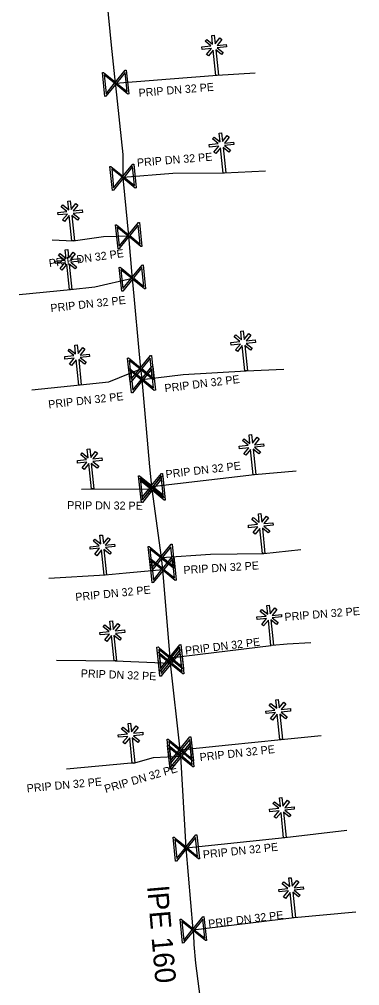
# Model space of a CAD drawing. Extents: x -643544 to -637295, y -1119190 to -1111715.
# Drawn here: x -641025.8 to -641004.5, y -1114491.5 to -1114431.1 of the extents above; entities that cross this region are included whole.
import ezdxf

# ---------------------------------------------------------------- set-up
doc = ezdxf.new("R2010")
doc.units = 0
for name, color, linetype in [('VP Popis přípojky', 7, 'Continuous'), ('VP Přípojka', 7, 'Continuous'), ('VP Změna materiálu', 7, 'Continuous'), ('VP Řad', 7, 'Continuous'), ('VP Řad - popis', 7, 'Continuous'), ('VP Šoupě', 7, 'Continuous')]:
    doc.layers.add(name, color=color, linetype=linetype)

msp = doc.modelspace()

# ---------------------------------------------------------------- linework, layer by layer
at = {"layer": 'VP Přípojka'}
for points in [[(-641019.74, -1114435.109), (-641016.33, -1114434.83), (-641013.4, -1114434.61)], [(-641013.4, -1114434.61), (-641011.022, -1114434.455)], [(-641019.27, -1114440.98), (-641016.17, -1114440.73), (-641012.94, -1114440.71)], [(-641012.94, -1114440.71), (-641010.383, -1114440.577)], [(-641022.39, -1114444.95), (-641020.5, -1114444.69), (-641018.92, -1114444.63)], [(-641023.707, -1114444.897), (-641022.39, -1114444.95)], [(-641022.55, -1114447.99), (-641021.03, -1114447.82), (-641018.69, -1114447.28)], [(-641025.75, -1114448.307), (-641022.55, -1114447.99)], [(-641021.96, -1114453.95), (-641020.17, -1114453.75), (-641018.17, -1114452.94)], [(-641018.08, -1114453.62), (-641015.51, -1114453.3), (-641011.59, -1114453.07)], [(-641011.59, -1114453.07), (-641009.235, -1114452.963)], [(-641024.965, -1114454.268), (-641021.96, -1114453.95)], [(-641017.48, -1114460.3), (-641011.07, -1114459.55)], [(-641011.07, -1114459.55), (-641008.472, -1114459.308)], [(-641021.868, -1114460.461), (-641021.17, -1114460.44)], [(-641021.17, -1114460.44), (-641017.46, -1114460.47)], [(-641016.88, -1114464.72), (-641013.82, -1114464.53), (-641010.49, -1114464.48)], [(-641010.49, -1114464.48), (-641008.171, -1114464.224)], [(-641023.912, -1114466.029), (-641020.38, -1114465.82)], [(-641020.38, -1114465.82), (-641019.08, -1114465.69), (-641016.78, -1114465.48)], [(-641009.96, -1114470.21), (-641009.026, -1114470.113), (-641007.544, -1114470.031)], [(-641016.33, -1114470.99), (-641010.02, -1114470.23)], [(-641023.425, -1114471.14), (-641019.76, -1114471.18)], [(-641019.76, -1114471.18), (-641016.3, -1114471.32)], [(-641009.4, -1114476.09), (-641006.905, -1114475.838)], [(-641015.7, -1114476.75), (-641012.69, -1114476.42), (-641009.4, -1114476.09)], [(-641018.62, -1114477.57), (-641017.38, -1114477.21), (-641015.67, -1114477.13)], [(-641018.62, -1114477.57), (-641018.769, -1114477.571), (-641022.806, -1114477.949)], [(-641009.17, -1114482.22), (-641005.299, -1114481.766)], [(-641015.33, -1114482.87), (-641009.17, -1114482.22)], [(-641008.59, -1114487.22), (-641004.729, -1114486.857)], [(-641014.887, -1114487.983), (-641008.59, -1114487.22)]]:
    msp.add_lwpolyline(points, dxfattribs=at)
at = {"layer": 'VP Změna materiálu'}
for points in [[(-641013.678, -1114432.668), (-641013.734, -1114432.131), (-641013.579, -1114432.115), (-641013.523, -1114432.647), (-641013.229, -1114432.282), (-641013.108, -1114432.382), (-641013.4, -1114432.743), (-641012.827, -1114432.684), (-641012.811, -1114432.839), (-641013.394, -1114432.9), (-641013.025, -1114433.198), (-641013.123, -1114433.318), (-641013.484, -1114433.027), (-641013.32, -1114434.602), (-641013.475, -1114434.618), (-641013.64, -1114433.038), (-641013.936, -1114433.405), (-641014.057, -1114433.306), (-641013.759, -1114432.938), (-641014.341, -1114432.998), (-641014.357, -1114432.843), (-641013.785, -1114432.783), (-641014.145, -1114432.491), (-641014.047, -1114432.37), (-641013.678, -1114432.668)], [(-641013.218, -1114438.768), (-641013.274, -1114438.231), (-641013.119, -1114438.215), (-641013.063, -1114438.747), (-641012.769, -1114438.382), (-641012.648, -1114438.482), (-641012.94, -1114438.843), (-641012.367, -1114438.784), (-641012.351, -1114438.939), (-641012.934, -1114439), (-641012.565, -1114439.298), (-641012.663, -1114439.418), (-641013.024, -1114439.127), (-641012.86, -1114440.702), (-641013.015, -1114440.718), (-641013.18, -1114439.138), (-641013.476, -1114439.505), (-641013.597, -1114439.406), (-641013.299, -1114439.038), (-641013.881, -1114439.098), (-641013.897, -1114438.943), (-641013.325, -1114438.883), (-641013.685, -1114438.591), (-641013.587, -1114438.47), (-641013.218, -1114438.768)], [(-641022.668, -1114443.008), (-641022.724, -1114442.471), (-641022.569, -1114442.455), (-641022.513, -1114442.987), (-641022.219, -1114442.622), (-641022.098, -1114442.722), (-641022.39, -1114443.083), (-641021.817, -1114443.024), (-641021.801, -1114443.179), (-641022.384, -1114443.24), (-641022.015, -1114443.538), (-641022.113, -1114443.658), (-641022.474, -1114443.367), (-641022.31, -1114444.942), (-641022.465, -1114444.958), (-641022.63, -1114443.378), (-641022.926, -1114443.745), (-641023.047, -1114443.646), (-641022.749, -1114443.278), (-641023.331, -1114443.338), (-641023.347, -1114443.183), (-641022.775, -1114443.123), (-641023.135, -1114442.831), (-641023.037, -1114442.71), (-641022.668, -1114443.008)], [(-641022.828, -1114446.048), (-641022.884, -1114445.511), (-641022.729, -1114445.495), (-641022.673, -1114446.027), (-641022.379, -1114445.662), (-641022.258, -1114445.762), (-641022.55, -1114446.123), (-641021.977, -1114446.064), (-641021.961, -1114446.219), (-641022.544, -1114446.28), (-641022.175, -1114446.578), (-641022.273, -1114446.698), (-641022.634, -1114446.407), (-641022.47, -1114447.982), (-641022.625, -1114447.998), (-641022.79, -1114446.418), (-641023.086, -1114446.785), (-641023.207, -1114446.686), (-641022.909, -1114446.318), (-641023.491, -1114446.378), (-641023.507, -1114446.223), (-641022.935, -1114446.163), (-641023.295, -1114445.871), (-641023.197, -1114445.75), (-641022.828, -1114446.048)], [(-641011.868, -1114451.128), (-641011.924, -1114450.591), (-641011.769, -1114450.575), (-641011.713, -1114451.107), (-641011.419, -1114450.742), (-641011.298, -1114450.842), (-641011.59, -1114451.203), (-641011.017, -1114451.144), (-641011.001, -1114451.299), (-641011.584, -1114451.36), (-641011.215, -1114451.658), (-641011.313, -1114451.778), (-641011.674, -1114451.487), (-641011.51, -1114453.062), (-641011.665, -1114453.078), (-641011.83, -1114451.498), (-641012.126, -1114451.865), (-641012.247, -1114451.766), (-641011.949, -1114451.398), (-641012.531, -1114451.458), (-641012.547, -1114451.303), (-641011.975, -1114451.243), (-641012.335, -1114450.951), (-641012.237, -1114450.83), (-641011.868, -1114451.128)], [(-641022.238, -1114452.008), (-641022.294, -1114451.471), (-641022.139, -1114451.455), (-641022.083, -1114451.987), (-641021.789, -1114451.622), (-641021.668, -1114451.722), (-641021.96, -1114452.083), (-641021.387, -1114452.024), (-641021.371, -1114452.179), (-641021.954, -1114452.24), (-641021.585, -1114452.538), (-641021.683, -1114452.658), (-641022.044, -1114452.367), (-641021.88, -1114453.942), (-641022.035, -1114453.958), (-641022.2, -1114452.378), (-641022.496, -1114452.745), (-641022.617, -1114452.646), (-641022.319, -1114452.278), (-641022.901, -1114452.338), (-641022.917, -1114452.183), (-641022.345, -1114452.123), (-641022.705, -1114451.831), (-641022.607, -1114451.71), (-641022.238, -1114452.008)], [(-641011.348, -1114457.608), (-641011.404, -1114457.071), (-641011.249, -1114457.055), (-641011.193, -1114457.587), (-641010.899, -1114457.222), (-641010.778, -1114457.322), (-641011.07, -1114457.683), (-641010.497, -1114457.624), (-641010.481, -1114457.779), (-641011.064, -1114457.84), (-641010.695, -1114458.138), (-641010.793, -1114458.258), (-641011.154, -1114457.967), (-641010.99, -1114459.542), (-641011.145, -1114459.558), (-641011.31, -1114457.978), (-641011.606, -1114458.345), (-641011.727, -1114458.246), (-641011.429, -1114457.878), (-641012.011, -1114457.938), (-641012.027, -1114457.783), (-641011.455, -1114457.723), (-641011.815, -1114457.431), (-641011.717, -1114457.31), (-641011.348, -1114457.608)], [(-641021.448, -1114458.498), (-641021.504, -1114457.961), (-641021.349, -1114457.945), (-641021.293, -1114458.477), (-641020.999, -1114458.112), (-641020.878, -1114458.212), (-641021.17, -1114458.573), (-641020.597, -1114458.514), (-641020.581, -1114458.669), (-641021.164, -1114458.73), (-641020.795, -1114459.028), (-641020.893, -1114459.148), (-641021.254, -1114458.857), (-641021.09, -1114460.432), (-641021.245, -1114460.448), (-641021.41, -1114458.868), (-641021.706, -1114459.235), (-641021.827, -1114459.136), (-641021.529, -1114458.768), (-641022.111, -1114458.828), (-641022.127, -1114458.673), (-641021.555, -1114458.613), (-641021.915, -1114458.321), (-641021.817, -1114458.2), (-641021.448, -1114458.498)], [(-641010.768, -1114462.538), (-641010.824, -1114462.001), (-641010.669, -1114461.985), (-641010.613, -1114462.517), (-641010.319, -1114462.152), (-641010.198, -1114462.252), (-641010.49, -1114462.613), (-641009.917, -1114462.554), (-641009.901, -1114462.709), (-641010.484, -1114462.77), (-641010.115, -1114463.068), (-641010.213, -1114463.188), (-641010.574, -1114462.897), (-641010.41, -1114464.472), (-641010.565, -1114464.488), (-641010.73, -1114462.908), (-641011.026, -1114463.275), (-641011.147, -1114463.176), (-641010.849, -1114462.808), (-641011.431, -1114462.868), (-641011.447, -1114462.713), (-641010.875, -1114462.653), (-641011.235, -1114462.361), (-641011.137, -1114462.24), (-641010.768, -1114462.538)], [(-641020.658, -1114463.878), (-641020.714, -1114463.341), (-641020.559, -1114463.325), (-641020.503, -1114463.857), (-641020.209, -1114463.492), (-641020.088, -1114463.592), (-641020.38, -1114463.953), (-641019.807, -1114463.894), (-641019.791, -1114464.049), (-641020.374, -1114464.11), (-641020.005, -1114464.408), (-641020.103, -1114464.528), (-641020.464, -1114464.237), (-641020.3, -1114465.812), (-641020.455, -1114465.828), (-641020.62, -1114464.248), (-641020.916, -1114464.615), (-641021.037, -1114464.516), (-641020.739, -1114464.148), (-641021.321, -1114464.208), (-641021.337, -1114464.053), (-641020.765, -1114463.993), (-641021.125, -1114463.701), (-641021.027, -1114463.58), (-641020.658, -1114463.878)], [(-641010.238, -1114468.268), (-641010.294, -1114467.731), (-641010.139, -1114467.715), (-641010.083, -1114468.247), (-641009.789, -1114467.882), (-641009.668, -1114467.982), (-641009.96, -1114468.343), (-641009.387, -1114468.284), (-641009.371, -1114468.439), (-641009.954, -1114468.5), (-641009.585, -1114468.798), (-641009.683, -1114468.918), (-641010.044, -1114468.627), (-641009.88, -1114470.202), (-641010.035, -1114470.218), (-641010.2, -1114468.638), (-641010.496, -1114469.005), (-641010.617, -1114468.906), (-641010.319, -1114468.538), (-641010.901, -1114468.598), (-641010.917, -1114468.443), (-641010.345, -1114468.383), (-641010.705, -1114468.091), (-641010.607, -1114467.97), (-641010.238, -1114468.268)], [(-641020.038, -1114469.238), (-641020.094, -1114468.701), (-641019.939, -1114468.685), (-641019.883, -1114469.217), (-641019.589, -1114468.852), (-641019.468, -1114468.952), (-641019.76, -1114469.313), (-641019.187, -1114469.254), (-641019.171, -1114469.409), (-641019.754, -1114469.47), (-641019.385, -1114469.768), (-641019.483, -1114469.888), (-641019.844, -1114469.597), (-641019.68, -1114471.172), (-641019.835, -1114471.188), (-641020, -1114469.608), (-641020.296, -1114469.975), (-641020.417, -1114469.876), (-641020.119, -1114469.508), (-641020.701, -1114469.568), (-641020.717, -1114469.413), (-641020.145, -1114469.353), (-641020.505, -1114469.061), (-641020.407, -1114468.94), (-641020.038, -1114469.238)], [(-641009.678, -1114474.148), (-641009.734, -1114473.611), (-641009.579, -1114473.595), (-641009.523, -1114474.127), (-641009.229, -1114473.762), (-641009.108, -1114473.862), (-641009.4, -1114474.223), (-641008.827, -1114474.164), (-641008.811, -1114474.319), (-641009.394, -1114474.38), (-641009.025, -1114474.678), (-641009.123, -1114474.798), (-641009.484, -1114474.507), (-641009.32, -1114476.082), (-641009.475, -1114476.098), (-641009.64, -1114474.518), (-641009.936, -1114474.885), (-641010.057, -1114474.786), (-641009.759, -1114474.418), (-641010.341, -1114474.478), (-641010.357, -1114474.323), (-641009.785, -1114474.263), (-641010.145, -1114473.971), (-641010.047, -1114473.85), (-641009.678, -1114474.148)], [(-641018.898, -1114475.628), (-641018.954, -1114475.091), (-641018.799, -1114475.075), (-641018.743, -1114475.607), (-641018.449, -1114475.242), (-641018.328, -1114475.342), (-641018.62, -1114475.703), (-641018.047, -1114475.644), (-641018.031, -1114475.799), (-641018.614, -1114475.86), (-641018.245, -1114476.158), (-641018.343, -1114476.278), (-641018.704, -1114475.987), (-641018.54, -1114477.562), (-641018.695, -1114477.578), (-641018.86, -1114475.998), (-641019.156, -1114476.365), (-641019.277, -1114476.266), (-641018.979, -1114475.898), (-641019.561, -1114475.958), (-641019.577, -1114475.803), (-641019.005, -1114475.743), (-641019.365, -1114475.451), (-641019.267, -1114475.33), (-641018.898, -1114475.628)], [(-641009.448, -1114480.278), (-641009.504, -1114479.741), (-641009.349, -1114479.725), (-641009.293, -1114480.257), (-641008.999, -1114479.892), (-641008.878, -1114479.992), (-641009.17, -1114480.353), (-641008.597, -1114480.294), (-641008.581, -1114480.449), (-641009.164, -1114480.51), (-641008.795, -1114480.808), (-641008.893, -1114480.928), (-641009.254, -1114480.637), (-641009.09, -1114482.212), (-641009.245, -1114482.228), (-641009.41, -1114480.648), (-641009.706, -1114481.015), (-641009.827, -1114480.916), (-641009.529, -1114480.548), (-641010.111, -1114480.608), (-641010.127, -1114480.453), (-641009.555, -1114480.393), (-641009.915, -1114480.101), (-641009.817, -1114479.98), (-641009.448, -1114480.278)], [(-641008.868, -1114485.278), (-641008.924, -1114484.741), (-641008.769, -1114484.725), (-641008.713, -1114485.257), (-641008.419, -1114484.892), (-641008.298, -1114484.992), (-641008.59, -1114485.353), (-641008.017, -1114485.294), (-641008.001, -1114485.449), (-641008.584, -1114485.51), (-641008.215, -1114485.808), (-641008.313, -1114485.928), (-641008.674, -1114485.637), (-641008.51, -1114487.212), (-641008.665, -1114487.228), (-641008.83, -1114485.648), (-641009.126, -1114486.015), (-641009.247, -1114485.916), (-641008.949, -1114485.548), (-641009.531, -1114485.608), (-641009.547, -1114485.453), (-641008.975, -1114485.393), (-641009.335, -1114485.101), (-641009.237, -1114484.98), (-641008.868, -1114485.278)]]:
    msp.add_lwpolyline(points, dxfattribs=at)
at = {"layer": 'VP Řad'}
msp.add_lwpolyline([(-641014.09, -1114495.04), (-641014.72, -1114490.06), (-641014.84, -1114488.89), (-641014.86, -1114488.29), (-641014.887, -1114487.983), (-641015.33, -1114482.87), (-641015.67, -1114477.13), (-641015.687, -1114476.921), (-641015.7, -1114476.75), (-641016.3, -1114471.32), (-641016.33, -1114470.99), (-641016.78, -1114465.48), (-641016.88, -1114464.72), (-641017.46, -1114460.47), (-641017.48, -1114460.3), (-641017.591, -1114459.059), (-641018.08, -1114453.62), (-641018.14, -1114453.07), (-641018.17, -1114452.94), (-641018.69, -1114447.28), (-641018.695, -1114447.096), (-641018.92, -1114444.63), (-641019.24, -1114441.23), (-641019.27, -1114440.98), (-641019.27, -1114439.56), (-641019.724, -1114435.25), (-641019.739, -1114435.109), (-641019.99, -1114432.73), (-641020.27, -1114429.96)], dxfattribs=at)
at = {"layer": 'VP Šoupě'}
for points in [[(-641020.407, -1114435.933), (-641020.563, -1114434.441), (-641020.497, -1114434.434), (-641020.4, -1114434.518), (-641019.747, -1114435.047), (-641019.136, -1114434.292), (-641019.071, -1114434.285), (-641018.915, -1114435.777), (-641018.981, -1114435.784), (-641019.734, -1114435.17), (-641020.262, -1114435.823), (-641020.342, -1114435.926), (-641020.407, -1114435.933)], [(-641020.33, -1114435.766), (-641019.802, -1114435.115), (-641020.453, -1114434.588), (-641020.33, -1114435.766)], [(-641019.148, -1114434.446), (-641019.679, -1114435.102), (-641019.025, -1114435.631), (-641019.148, -1114434.446)], [(-641019.938, -1114441.804), (-641020.094, -1114440.312), (-641020.028, -1114440.305), (-641019.931, -1114440.389), (-641019.278, -1114440.918), (-641018.667, -1114440.163), (-641018.602, -1114440.156), (-641018.446, -1114441.648), (-641018.512, -1114441.655), (-641019.265, -1114441.041), (-641019.793, -1114441.694), (-641019.873, -1114441.797), (-641019.938, -1114441.804)], [(-641019.861, -1114441.637), (-641019.333, -1114440.986), (-641019.984, -1114440.459), (-641019.861, -1114441.637)], [(-641018.679, -1114440.317), (-641019.21, -1114440.973), (-641018.556, -1114441.502), (-641018.679, -1114440.317)], [(-641019.588, -1114445.454), (-641019.744, -1114443.962), (-641019.678, -1114443.955), (-641019.581, -1114444.039), (-641018.928, -1114444.568), (-641018.317, -1114443.813), (-641018.252, -1114443.806), (-641018.096, -1114445.298), (-641018.162, -1114445.305), (-641018.915, -1114444.691), (-641019.443, -1114445.344), (-641019.523, -1114445.447), (-641019.588, -1114445.454)], [(-641018.329, -1114443.967), (-641018.86, -1114444.623), (-641018.206, -1114445.152), (-641018.329, -1114443.967)], [(-641019.511, -1114445.287), (-641018.983, -1114444.636), (-641019.634, -1114444.109), (-641019.511, -1114445.287)], [(-641019.358, -1114448.104), (-641019.514, -1114446.612), (-641019.448, -1114446.605), (-641019.351, -1114446.689), (-641018.698, -1114447.218), (-641018.087, -1114446.463), (-641018.022, -1114446.456), (-641017.866, -1114447.948), (-641017.932, -1114447.955), (-641018.685, -1114447.341), (-641019.213, -1114447.994), (-641019.293, -1114448.097), (-641019.358, -1114448.104)], [(-641019.281, -1114447.937), (-641018.753, -1114447.286), (-641019.404, -1114446.759), (-641019.281, -1114447.937)], [(-641018.099, -1114446.617), (-641018.63, -1114447.273), (-641017.976, -1114447.802), (-641018.099, -1114446.617)], [(-641018.838, -1114453.764), (-641018.994, -1114452.272), (-641018.928, -1114452.265), (-641018.831, -1114452.349), (-641018.178, -1114452.878), (-641017.567, -1114452.123), (-641017.502, -1114452.116), (-641017.346, -1114453.608), (-641017.412, -1114453.615), (-641018.165, -1114453.001), (-641018.693, -1114453.654), (-641018.773, -1114453.757), (-641018.838, -1114453.764)], [(-641018.761, -1114453.597), (-641018.233, -1114452.946), (-641018.884, -1114452.419), (-641018.761, -1114453.597)], [(-641017.579, -1114452.277), (-641018.11, -1114452.933), (-641017.456, -1114453.462), (-641017.579, -1114452.277)], [(-641018.748, -1114454.444), (-641018.904, -1114452.952), (-641018.838, -1114452.945), (-641018.741, -1114453.029), (-641018.088, -1114453.558), (-641017.477, -1114452.803), (-641017.412, -1114452.796), (-641017.256, -1114454.288), (-641017.322, -1114454.295), (-641018.075, -1114453.681), (-641018.603, -1114454.334), (-641018.683, -1114454.437), (-641018.748, -1114454.444)], [(-641018.671, -1114454.277), (-641018.143, -1114453.626), (-641018.794, -1114453.099), (-641018.671, -1114454.277)], [(-641017.489, -1114452.957), (-641018.02, -1114453.613), (-641017.366, -1114454.142), (-641017.489, -1114452.957)], [(-641018.148, -1114461.124), (-641018.304, -1114459.632), (-641018.238, -1114459.625), (-641018.141, -1114459.709), (-641017.488, -1114460.238), (-641016.877, -1114459.483), (-641016.812, -1114459.476), (-641016.656, -1114460.968), (-641016.722, -1114460.975), (-641017.475, -1114460.361), (-641018.003, -1114461.014), (-641018.083, -1114461.117), (-641018.148, -1114461.124)], [(-641018.128, -1114461.294), (-641018.284, -1114459.802), (-641018.218, -1114459.795), (-641018.121, -1114459.879), (-641017.468, -1114460.408), (-641016.857, -1114459.653), (-641016.792, -1114459.646), (-641016.636, -1114461.138), (-641016.702, -1114461.145), (-641017.455, -1114460.531), (-641017.983, -1114461.184), (-641018.063, -1114461.287), (-641018.128, -1114461.294)], [(-641018.071, -1114460.957), (-641017.543, -1114460.306), (-641018.194, -1114459.779), (-641018.071, -1114460.957)], [(-641016.889, -1114459.637), (-641017.42, -1114460.293), (-641016.766, -1114460.822), (-641016.889, -1114459.637)], [(-641018.051, -1114461.127), (-641017.523, -1114460.476), (-641018.174, -1114459.949), (-641018.051, -1114461.127)], [(-641016.869, -1114459.807), (-641017.4, -1114460.463), (-641016.746, -1114460.992), (-641016.869, -1114459.807)], [(-641017.548, -1114465.544), (-641017.704, -1114464.052), (-641017.638, -1114464.045), (-641017.541, -1114464.129), (-641016.888, -1114464.658), (-641016.277, -1114463.903), (-641016.212, -1114463.896), (-641016.056, -1114465.388), (-641016.122, -1114465.395), (-641016.875, -1114464.781), (-641017.403, -1114465.434), (-641017.483, -1114465.537), (-641017.548, -1114465.544)], [(-641017.471, -1114465.377), (-641016.943, -1114464.726), (-641017.594, -1114464.199), (-641017.471, -1114465.377)], [(-641016.289, -1114464.057), (-641016.82, -1114464.713), (-641016.166, -1114465.242), (-641016.289, -1114464.057)], [(-641017.448, -1114466.304), (-641017.604, -1114464.812), (-641017.538, -1114464.805), (-641017.441, -1114464.889), (-641016.788, -1114465.418), (-641016.177, -1114464.663), (-641016.112, -1114464.656), (-641015.956, -1114466.148), (-641016.022, -1114466.155), (-641016.775, -1114465.541), (-641017.303, -1114466.194), (-641017.383, -1114466.297), (-641017.448, -1114466.304)], [(-641017.371, -1114466.137), (-641016.843, -1114465.486), (-641017.494, -1114464.959), (-641017.371, -1114466.137)], [(-641016.189, -1114464.817), (-641016.72, -1114465.473), (-641016.066, -1114466.002), (-641016.189, -1114464.817)], [(-641016.998, -1114471.814), (-641017.154, -1114470.322), (-641017.088, -1114470.315), (-641016.991, -1114470.399), (-641016.338, -1114470.928), (-641015.727, -1114470.173), (-641015.662, -1114470.166), (-641015.506, -1114471.658), (-641015.572, -1114471.665), (-641016.325, -1114471.051), (-641016.853, -1114471.704), (-641016.933, -1114471.807), (-641016.998, -1114471.814)], [(-641016.968, -1114472.144), (-641017.124, -1114470.652), (-641017.058, -1114470.645), (-641016.961, -1114470.729), (-641016.308, -1114471.258), (-641015.697, -1114470.503), (-641015.632, -1114470.496), (-641015.476, -1114471.988), (-641015.542, -1114471.995), (-641016.295, -1114471.381), (-641016.823, -1114472.034), (-641016.903, -1114472.137), (-641016.968, -1114472.144)], [(-641016.921, -1114471.647), (-641016.393, -1114470.996), (-641017.044, -1114470.469), (-641016.921, -1114471.647)], [(-641015.739, -1114470.327), (-641016.27, -1114470.983), (-641015.616, -1114471.512), (-641015.739, -1114470.327)], [(-641016.891, -1114471.977), (-641016.363, -1114471.326), (-641017.014, -1114470.799), (-641016.891, -1114471.977)], [(-641015.709, -1114470.657), (-641016.24, -1114471.313), (-641015.586, -1114471.842), (-641015.709, -1114470.657)], [(-641016.368, -1114477.574), (-641016.524, -1114476.082), (-641016.458, -1114476.075), (-641016.361, -1114476.159), (-641015.708, -1114476.688), (-641015.097, -1114475.933), (-641015.032, -1114475.926), (-641014.876, -1114477.418), (-641014.942, -1114477.425), (-641015.695, -1114476.811), (-641016.223, -1114477.464), (-641016.303, -1114477.567), (-641016.368, -1114477.574)], [(-641016.338, -1114477.954), (-641016.494, -1114476.462), (-641016.428, -1114476.455), (-641016.331, -1114476.539), (-641015.678, -1114477.068), (-641015.067, -1114476.313), (-641015.002, -1114476.306), (-641014.846, -1114477.798), (-641014.912, -1114477.805), (-641015.665, -1114477.191), (-641016.193, -1114477.844), (-641016.273, -1114477.947), (-641016.338, -1114477.954)], [(-641016.291, -1114477.407), (-641015.763, -1114476.756), (-641016.414, -1114476.229), (-641016.291, -1114477.407)], [(-641016.261, -1114477.787), (-641015.733, -1114477.136), (-641016.384, -1114476.609), (-641016.261, -1114477.787)], [(-641015.109, -1114476.087), (-641015.64, -1114476.743), (-641014.986, -1114477.272), (-641015.109, -1114476.087)], [(-641015.079, -1114476.467), (-641015.61, -1114477.123), (-641014.956, -1114477.652), (-641015.079, -1114476.467)], [(-641015.998, -1114483.694), (-641016.154, -1114482.202), (-641016.088, -1114482.195), (-641015.991, -1114482.279), (-641015.338, -1114482.808), (-641014.727, -1114482.053), (-641014.662, -1114482.046), (-641014.506, -1114483.538), (-641014.572, -1114483.545), (-641015.325, -1114482.931), (-641015.853, -1114483.584), (-641015.933, -1114483.687), (-641015.998, -1114483.694)], [(-641015.921, -1114483.527), (-641015.393, -1114482.876), (-641016.044, -1114482.349), (-641015.921, -1114483.527)], [(-641014.739, -1114482.207), (-641015.27, -1114482.863), (-641014.616, -1114483.392), (-641014.739, -1114482.207)], [(-641015.555, -1114488.807), (-641015.711, -1114487.315), (-641015.645, -1114487.308), (-641015.548, -1114487.392), (-641014.895, -1114487.921), (-641014.284, -1114487.166), (-641014.219, -1114487.159), (-641014.063, -1114488.651), (-641014.129, -1114488.658), (-641014.882, -1114488.044), (-641015.41, -1114488.697), (-641015.49, -1114488.8), (-641015.555, -1114488.807)], [(-641015.478, -1114488.64), (-641014.95, -1114487.989), (-641015.601, -1114487.462), (-641015.478, -1114488.64)], [(-641014.296, -1114487.32), (-641014.827, -1114487.976), (-641014.173, -1114488.505), (-641014.296, -1114487.32)]]:
    msp.add_lwpolyline(points, dxfattribs=at)

# ---------------------------------------------------------------- texts
at = {"layer": 'VP Popis přípojky'}
for rotation, p in [(4.67742, (-641018.283, -1114435.963)), (4.61065, (-641018.384, -1114440.321)), (7.8328, (-641023.872, -1114446.604)), (6.38156, (-641023.777, -1114449.408)), (7.09758, (-641016.652, -1114454.408)), (6.37532, (-641023.912, -1114455.422)), (6.67353, (-641016.586, -1114459.78)), (359.5367, (-641022.761, -1114461.708)), (3.55302, (-641015.486, -1114465.761)), (5.71059, (-641022.227, -1114467.45)), (4.58813, (-641009.173, -1114468.692)), (6.86784, (-641015.37, -1114470.794)), (357.68294, (-641021.919, -1114472.207)), (6.25661, (-641014.462, -1114477.45)), (16.18921, (-641020.36, -1114479.434)), (5.34923, (-641025.265, -1114479.4)), (6.02353, (-641014.26, -1114483.531)), (6.90878, (-641013.919, -1114487.855))]:
    msp.add_text('PRIP DN 32 PE', height=0.5, rotation=rotation, dxfattribs=at).set_placement(p)
at = {"layer": 'VP Řad - popis'}
msp.add_text('lPE 160', height=1.3, rotation=274.95185, dxfattribs=at).set_placement((-641017.769, -1114485.298))

doc.saveas('drawing.dxf')
